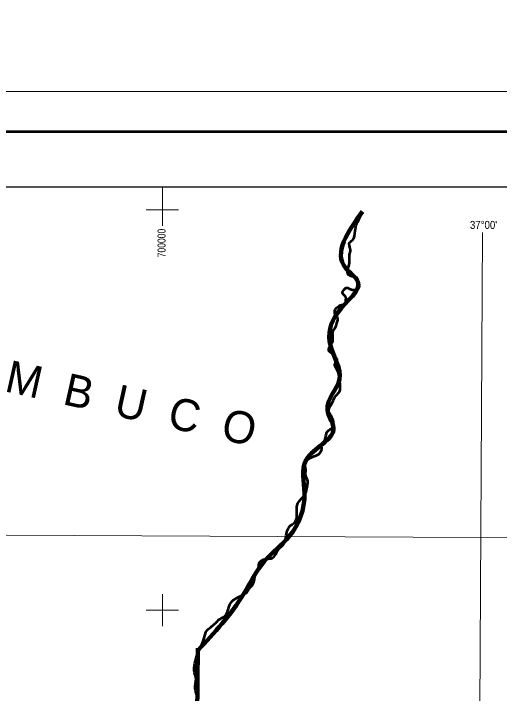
# Model space of a CAD drawing. Extents: x -1643653 to 4543381, y 1624270 to 13878484.
# Drawn here: x 690719 to 721031, y 8994810 to 9037250 of the extents above; entities that cross this region are included whole.
import ezdxf
from ezdxf.enums import TextEntityAlignment as Align

# ---------------------------------------------------------------- set-up
doc = ezdxf.new("R2010")
doc.units = 0
doc.header["$LTSCALE"] = 200
for name, color, linetype, lineweight in [('1', 7, 'Continuous', 13), ('12', 7, 'Continuous', 25), ('2', 7, 'Continuous', 13), ('24', 7, 'Continuous', 25), ('3', 7, 'Continuous', 13), ('53', 7, 'Continuous', 106), ('60', 7, 'Continuous', 13)]:
    doc.layers.add(name, color=color, linetype=linetype, lineweight=lineweight)
for name, color, linetype in [('42', 7, 'Continuous'), ('46', 7, 'Continuous'), ('47', 7, 'Continuous')]:
    doc.layers.add(name, color=color, linetype=linetype)

msp = doc.modelspace()

# ---------------------------------------------------------------- linework, layer by layer
at = {"layer": '1'}
for points in [[(719978.9, 9023574.5), (719561.6, 8949232.2), (719215.6, 8890710.6)], [(565303.2, 9005146.6), (664889.8, 9004806.7), (719872.1, 9004543.9), (790635.8, 9004109)]]:
    msp.add_lwpolyline(points, dxfattribs=at)
at = {"layer": '12', "lineweight": 40}
msp.add_spline([(707857.4, 8991316.5), (708816.1, 8991316.5), (709474.3, 8991230.6), (710161.1, 8990944.3), (710590.4, 8990700.9), (711248.6, 8990686.6), (711735.1, 8990915.7), (712264.5, 8990915.7), (712679.5, 8990529.1), (713459.3, 8990550.6), (714446.6, 8990851.2), (714875.8, 8990851.2), (716206.5, 8990378.8), (717666, 8990507.7), (718782.1, 8990722.4), (719468.9, 8990507.7), (719984, 8990550.6), (720456.2, 8990722.4), (720756.7, 8990722.4), (721529.3, 8991624.3), (722387.9, 8992569.1), (722731.3, 8993599.9), (723418.1, 8994201.1), (724233.7, 8994587.6), (725092.2, 8995790.2), (725521.5, 8996348.5), (725821.9, 8996777.9), (726294.1, 8996906.8), (726980.9, 8996992.7), (727324.3, 8997078.6), (727624.8, 8997422.2), (728054.1, 8997551), (728783.8, 8997508.1), (729857, 8997765.7), (730715.5, 8998109.3), (731445.2, 8998495.8), (732561.3, 8999097.1), (733119.3, 8999311.8), (734192.5, 8999655.4), (734750.5, 8999870.1), (735265.6, 8999870.1), (736639.3, 8999483.6)], degree=3, dxfattribs=at)
at = {"layer": '2'}
for p, q in [((700000, 9024000), (700000, 9026438.8)), ((699000, 9025000), (701000, 9025000)), ((700000, 8999000), (700000, 9001000)), ((699000, 9000000), (701000, 9000000))]:
    msp.add_line(p, q, dxfattribs=at)
at = {"layer": '24', "lineweight": 53}
for points in [[(710771.3, 9018513.7), (710771.3, 9018708), (711033.9, 9019005.1), (711228.1, 9019073.6), (711399.3, 9019107.9), (711456.5, 9019359.3), (711456.5, 9019542.1), (711250.9, 9019793.5), (711353.7, 9020022), (711513.5, 9020136.3), (711730.5, 9020044.9), (711970.3, 9019999.2), (712187.3, 9020079.2), (712301.5, 9020239.1), (712198.7, 9020456.2), (712187.3, 9020707.6), (712141.6, 9020753.3), (711833.3, 9020833.3), (711593.5, 9020970.4), (711570.6, 9021279), (711673.4, 9021678.9), (711673.4, 9022033.1), (711696.2, 9022273.1), (711741.9, 9022421.6), (711673.4, 9022764.4), (711673.4, 9022935.8), (711856.1, 9023095.8), (712027.4, 9023690), (712141.6, 9024147), (712324.3, 9024512.7), (712447.5, 9024890.4)], [(701485.3, 8987819.6), (701680.1, 8988244.2), (701892.7, 8988551.5), (702105.4, 8988953.4), (702223.5, 8989449.8), (702270.7, 8989993.5), (702309.6, 8990518.5), (702309.6, 8990655.6), (702138.3, 8990838.4), (702058.3, 8990964.1), (702001.2, 8991901.1), (702058.3, 8992621), (701978.4, 8993226.6), (701909.9, 8993763.7), (702081.2, 8994266.4), (702161.1, 8994392.1), (702183.9, 8994563.5), (702046.9, 8995123.4), (702104, 8995717.6), (702012.6, 8996106.1), (702024.1, 8996688.9), (702218.2, 8997317.3), (702583.6, 8998197.2), (702800.6, 8998757.1), (703097.5, 8998997), (703668.5, 8999499.8), (703862.6, 8999602.7), (704182.3, 9000288.2), (704330.8, 9000551.1), (704730.5, 9000813.9), (705038.8, 9000962.4), (705347.1, 9001213.8), (705381.3, 9001270.9), (705655.4, 9001636.6), (705815.3, 9002230.8), (706009.4, 9002665), (706066.5, 9002984.9), (706671.7, 9003224.9), (706877.3, 9003270.6), (707231.3, 9003761.9), (707585.3, 9004161.9), (707722.3, 9004687.5), (707825.1, 9005041.7), (708019.2, 9005304.5), (708236.2, 9005453.1), (708384.6, 9005795.9), (708384.6, 9006332.9), (708430.3, 9006618.6), (708841.4, 9007144.2), (708978.5, 9007384.2), (709047, 9007818.4), (709081.2, 9008046.9), (708944.2, 9008412.6), (708955.6, 9008766.8), (708921.3, 9009223.9), (709252.5, 9009509.5), (709549.4, 9009646.7), (709720.7, 9009715.2), (709869.2, 9009875.2), (709949.1, 9010035.2), (709949.1, 9010389.4), (710097.6, 9010549.4), (710234.6, 9011017.8), (710325.9, 9011189.2), (710588.6, 9011383.5), (710679.9, 9011589.2), (710679.9, 9011772), (710531.5, 9012137.7), (710394.5, 9012434.8), (710405.9, 9012606.2), (710508.6, 9012777.6), (710885.5, 9013451.7), (711056.8, 9013646), (711102.5, 9013874.5), (711068.2, 9014365.8), (711022.5, 9014708.7), (710805.5, 9015188.6), (710759.9, 9015325.7), (710828.4, 9015462.8), (710908.3, 9015599.9), (710817, 9015782.8), (710668.5, 9015942.7), (710394.5, 9016228.4), (710405.9, 9016376.9), (710611.4, 9016708.3), (710634.2, 9017119.7), (710645.7, 9017393.9), (710759.9, 9017599.6), (710896.9, 9017919.5), (710942.6, 9018182.3), (710771.3, 9018513.7)]]:
    msp.add_spline(points, degree=3, dxfattribs=at)
at = {"layer": '3'}
msp.add_lwpolyline([(842807.3, 9032387.8), (842807.3, 8883887.8), (553961.7, 8883887.8), (553961.7, 9032387.8)], close=True, dxfattribs=at)
at = {"layer": '3', "lineweight": 53}
msp.add_lwpolyline([(840307.3, 9029887.8), (840307.3, 8886387.8), (560211.7, 8886387.8), (560211.7, 9029887.8)], close=True, dxfattribs=at)
at = {"layer": '3', "lineweight": 25}
msp.add_lwpolyline([(563033.9, 9026438.8), (793061.1, 9026438.8), (793495.6, 8889836.8), (563468.3, 8889836.8)], close=True, dxfattribs=at)
at = {"layer": '53'}
msp.add_line((702216.7, 8997628.4), (702120.3, 8989348), dxfattribs=at)
msp.add_spline([(702216, 8997485.2), (705068.1, 9001006.8), (706399, 9003100.6), (707920.2, 9004623.5), (708870.8, 9007288.4), (708965.9, 9009382.3), (710677.2, 9011381), (710296.9, 9012523.1), (711057.4, 9014426.6), (710487, 9016520.5), (710962.4, 9018614.4), (712198.3, 9020517.9), (711437.7, 9021374.5), (712483.5, 9024896)], degree=3, dxfattribs=at)
at = {"layer": '60', "lineweight": 25}
msp.add_spline([(814781, 9009175.5), (814787.2, 9009173.4), (814796.9, 9009173.4), (814799.4, 9009172.4), (814805.1, 9009174.5), (814805.6, 9009176.5), (814811.7, 9009179.5), (814811.7, 9009179.5), (814801.5, 9009181), (814790.7, 9009181.5), (814784.1, 9009183.1), (814777.4, 9009185.1), (814778.4, 9009175.5)], degree=3, dxfattribs=at)

# ---------------------------------------------------------------- texts
at = {"layer": '42'}
msp.add_text('P  E  R  N  A  M  B  U  C  O', height=2000, rotation=347.459, dxfattribs=at).set_placement((673840.5, 9017296.2))
at = {"layer": '46', "width": 0.9}
msp.add_text("37°00'", height=500, dxfattribs=at).set_placement((720041.2, 9023806.8), align=Align.CENTER)
at = {"layer": '47', "width": 0.8}
msp.add_text('700000', height=500, rotation=90, dxfattribs=at).set_placement((700200.2, 9022925.4), align=Align.CENTER)

doc.saveas('drawing.dxf')
